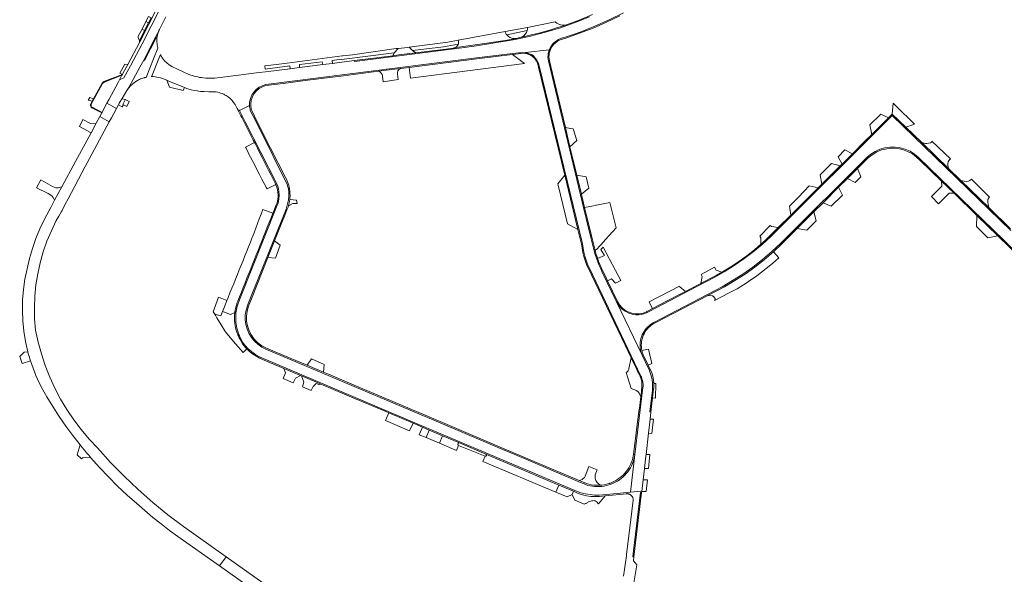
# Model space of a CAD drawing. Header units: metres. Extents: x 166325 to 190320, y 381923 to 404576.
# Tile 642 of 656: x 170644 to 171145, y 400275 to 400558. Entities that reach past the tile are written whole.
import ezdxf

# ---------------------------------------------------------------- set-up
doc = ezdxf.new("R2010")
doc.units = ezdxf.units.M
for name, color, linetype, lineweight in [('B-WE-VH-VERHARDING_ASFALT-GV', 8, 'Continuous', 18), ('B-WE-VH-VERHARDING_BETON-GV', 8, 'Continuous', 18), ('B-WE-VH-VERHARDING_BETONSTRAATSTEEN-GV', 8, 'Continuous', 18), ('B-WE-VH-VERHARDING_STRAATBAKSTEEN-GV', 8, 'Continuous', 18)]:
    doc.layers.add(name, color=color, linetype=linetype, lineweight=lineweight)

msp = doc.modelspace()

# ---------------------------------------------------------------- linework, layer by layer
at = {"layer": 'B-WE-VH-VERHARDING_ASFALT-GV', "flags": 128}
for points in [[(170718.986, 400573.688), (170705.03, 400546.23), (170699.016, 400535.019), (170696.57, 400530.46), (170696.274, 400529.911), (170696.056, 400529.505), (170694.812, 400527.197), (170697.081, 400528.238), (170700.338, 400534.31), (170706.367, 400545.55), (170720.339, 400573.039)], [(170720.339, 400573.039), (170706.367, 400545.55), (170700.338, 400534.31), (170697.081, 400528.238), (170694.812, 400527.197), (170694.06, 400525.801), (170689.562, 400517.424), (170688.417, 400515.291), (170688.387, 400515.235), (170693.27, 400512.619), (170694.251, 400514.45), (170694.443, 400514.809), (170694.69, 400515.27), (170696.19, 400517.773), (170698.588, 400521.773), (170699.507, 400523.377), (170705.131, 400533.615), (170707.196, 400537.287), (170713.136, 400548.875), (170714.101, 400550.805), (170714.761, 400552.03), (170714.83, 400552.203), (170714.901, 400552.375), (170714.975, 400552.547), (170715.051, 400552.717), (170715.13, 400552.886), (170715.625, 400553.833), (170717.421, 400557.267), (170718.438, 400559.24)], [(170837.848, 400532.978), (170830.61, 400532.059), (170826.635, 400531.554)], [(170828.769, 400529.118), (170829.143, 400526.253), (170836.716, 400527.29), (170836.342, 400530.144)]]:
    msp.add_lwpolyline(points, dxfattribs=at)
for points in [[(170894.988, 400540.093), (170889.238, 400539.408), (170876.75, 400537.92), (170842.314, 400533.546), (170842.978, 400528.092), (170901.104, 400535.53)], [(170913.232, 400536.838), (170913.081, 400537.802), (170913.023, 400538.777), (170913.06, 400539.752), (170913.191, 400540.719), (170913.415, 400541.669), (170913.46, 400541.822), (170913.508, 400541.975), (170913.558, 400542.126), (170913.611, 400542.277), (170913.666, 400542.427), (170901.635, 400541.173), (170902.007, 400541.028), (170905.007, 400539.861), (170905.647, 400539.39), (170906.059, 400538.927), (170906.656, 400538.061), (170907.267, 400537.19), (170907.668, 400536.447), (170908.172, 400535.513), (170908.273, 400535.276), (170908.366, 400535.035), (170908.449, 400534.791), (170908.524, 400534.544), (170908.59, 400534.294), (170930.546, 400443.565), (170930.863, 400441.464), (170931.285, 400439.382), (170931.81, 400437.323), (170932.437, 400435.293), (170933.165, 400433.297), (170935.686, 400427.995), (170960.302, 400376.224), (170960.567, 400375.666), (170960.901, 400374.81), (170961.16, 400373.928), (170961.341, 400373.028), (170961.445, 400372.115), (170961.469, 400371.196), (170961.216, 400369.058), (170959.181, 400351.869), (170957.327, 400336.219), (170955.057, 400317.051), (170960.238, 400317.54), (170960.754, 400317.448), (170961.459, 400323.352), (170962.145, 400329.088), (170962.9, 400335.41), (170962.994, 400336.226), (170964.234, 400347.06), (170965.049, 400354.168), (170965.473, 400357.874), (170964.896, 400357.968), (170966.192, 400369.099), (170966.264, 400369.864), (170966.311, 400370.63), (170966.334, 400371.398), (170966.331, 400372.166), (170966.304, 400372.933), (170966.138, 400374.062), (170965.916, 400375.181), (170965.64, 400376.288), (170965.31, 400377.379), (170964.926, 400378.454), (170964.49, 400379.508), (170963.879, 400380.78), (170960.993, 400386.795), (170947.99, 400413.975), (170947.97, 400414.014), (170947.951, 400414.054), (170940.481, 400429.559), (170939.87, 400430.827), (170939.076, 400432.62), (170938.348, 400434.44), (170937.688, 400436.287), (170937.097, 400438.156), (170936.576, 400440.046), (170934.825, 400446.89), (170932.495, 400456.514), (170931.312, 400461.289), (170930.415, 400464.939)], [(170693.27, 400512.619), (170688.387, 400515.235), (170687.052, 400512.75), (170685.916, 400510.636), (170685.775, 400510.372), (170684.733, 400508.432), (170689.585, 400505.741), (170690.709, 400507.838), (170691.85, 400509.968)], [(170779.629, 400461.276), (170779.873, 400461.939), (170780.09, 400462.611), (170780.279, 400463.291), (170780.442, 400463.978), (170780.576, 400464.671), (170780.689, 400465.302), (170780.794, 400465.935), (170780.89, 400466.57), (170780.977, 400467.205), (170781.055, 400467.842), (170781.104, 400468.518), (170781.113, 400469.196), (170781.083, 400469.873), (170781.012, 400470.547), (170780.901, 400471.216), (170780.793, 400471.693), (170780.679, 400472.169), (170780.558, 400472.643), (170780.431, 400473.115), (170780.297, 400473.586), (170765.531, 400503.477), (170762.764, 400508.959), (170761.608, 400511.195), (170761.429, 400511.752), (170761.281, 400512.318), (170761.165, 400512.892), (170761.082, 400513.471), (170761.032, 400514.054), (170755.842, 400511.631), (170758.837, 400505.801), (170774.739, 400474.492), (170775.536, 400472.548), (170776.024, 400470.504), (170776.192, 400468.41), (170776.036, 400466.314), (170775.559, 400464.268), (170774.813, 400462.399), (170755.919, 400415.074), (170755.032, 400412.749), (170754.758, 400411.908), (170754.531, 400411.052), (170754.351, 400410.185), (170754.22, 400409.31), (170754.138, 400408.429), (170754.069, 400407.472), (170754.03, 400406.513), (170754.021, 400405.554), (170754.042, 400404.594), (170754.092, 400403.636), (170754.214, 400402.605), (170754.382, 400401.581), (170754.595, 400400.566), (170754.854, 400399.56), (170755.158, 400398.568), (170755.482, 400397.624), (170755.848, 400396.696), (170756.256, 400395.785), (170756.703, 400394.893), (170757.19, 400394.022), (170758.669, 400391.998), (170760.359, 400390.147), (170762.241, 400388.49), (170764.291, 400387.047), (170766.485, 400385.835), (170768.549, 400384.958), (170846.457, 400351.869), (170927.609, 400317.505), (170929.839, 400316.762), (170932.118, 400316.186), (170934.434, 400315.78), (170936.773, 400315.546), (170939.123, 400315.486), (170944.557, 400316.017), (170948.294, 400316.382), (170953.164, 400316.872), (170955.057, 400317.051), (170957.327, 400336.219), (170957.114, 400335.041), (170956.828, 400333.878), (170956.47, 400332.736), (170956.041, 400331.618), (170955.544, 400330.529), (170954.979, 400329.473), (170954.35, 400328.454), (170953.658, 400327.477), (170952.907, 400326.545), (170952.099, 400325.661), (170951.237, 400324.83), (170950.326, 400324.054), (170949.367, 400323.336), (170948.366, 400322.68), (170947.325, 400322.087), (170946.25, 400321.561), (170945.144, 400321.102), (170944.011, 400320.714), (170942.857, 400320.397), (170941.685, 400320.153), (170940.5, 400319.982), (170939.306, 400319.886), (170938.109, 400319.864), (170936.913, 400319.917), (170935.722, 400320.044), (170934.542, 400320.246), (170933.377, 400320.521), (170932.231, 400320.868), (170929.549, 400322.006), (170903.014, 400333.267), (170896.076, 400336.205), (170889.122, 400339.154), (170859.262, 400351.869), (170769.388, 400389.918), (170767.234, 400391.016), (170765.254, 400392.403), (170763.486, 400394.051), (170761.963, 400395.929), (170760.716, 400398.001), (170759.769, 400400.225), (170759.14, 400402.559), (170758.842, 400404.958), (170758.879, 400407.376), (170759.252, 400409.764), (170759.953, 400412.078), (170760.167, 400412.612)], [(170727.421, 400299.607), (170719.5, 400305.551), (170711.813, 400311.795), (170704.371, 400318.328), (170697.185, 400325.141), (170690.265, 400332.225), (170683.621, 400339.569), (170679.339, 400344.137), (170675.309, 400348.929), (170671.542, 400353.93), (170668.048, 400359.126), (170664.839, 400364.502), (170661.923, 400370.043), (170659.309, 400375.732), (170657.005, 400381.554), (170655.016, 400387.491), (170653.349, 400393.526), (170652.008, 400399.642), (170651.557, 400405.386), (170651.447, 400411.147), (170651.678, 400416.904), (170652.249, 400422.637), (170653.158, 400428.326), (170654.402, 400433.952), (170655.977, 400439.494), (170657.877, 400444.934), (170660.096, 400450.251), (170662.625, 400455.428), (170663.896, 400457.767), (170665.23, 400460.07), (170665.535, 400460.645), (170667.186, 400463.753), (170668.63, 400466.473), (170677.38, 400482.95), (170678.4, 400484.86), (170689.585, 400505.741), (170684.733, 400508.432), (170682.921, 400505.058), (170680.311, 400500.199), (170673.46, 400487.44), (170672.33, 400485.61), (170665.386, 400472.679), (170661.749, 400465.907), (170659.93, 400462.52), (170656.543, 400456.214), (170654.281, 400451.333), (170652.268, 400446.343), (170650.509, 400441.259), (170649.009, 400436.092), (170647.771, 400430.856), (170646.676, 400425.637), (170645.904, 400420.361), (170645.458, 400415.047), (170645.339, 400409.716), (170645.548, 400404.388), (170646.084, 400399.083), (170646.945, 400393.82), (170648.128, 400388.621), (170648.373, 400387.7), (170648.628, 400386.781), (170648.893, 400385.865), (170649.168, 400384.953), (170649.453, 400384.043), (170650.77, 400380.23), (170652.263, 400376.482), (170653.929, 400372.808), (170655.764, 400369.215), (170657.763, 400365.711), (170660.894, 400360.634), (170664.159, 400355.642), (170667.556, 400350.739), (170671.082, 400345.928), (170674.736, 400341.213), (170675.825, 400339.856), (170676.925, 400338.508), (170678.035, 400337.168), (170679.156, 400335.836), (170680.287, 400334.514), (170684.672, 400329.578), (170689.201, 400324.773), (170693.87, 400320.104), (170698.674, 400315.574), (170703.61, 400311.189), (170707.649, 400307.646), (170711.768, 400304.195), (170715.963, 400300.838), (170720.233, 400297.577), (170724.576, 400294.413), (170745.763, 400279.419), (170749.156, 400284.144)], [(170749.156, 400284.144), (170745.763, 400279.419), (170764.369, 400266.252), (170767.753, 400270.914)]]:
    msp.add_lwpolyline(points, close=True, dxfattribs=at)
at = {"layer": 'B-WE-VH-VERHARDING_ASFALT-GV'}
for points in [[(170826.635, 400531.554, -0.3051843), (170828.769, 400529.118)], [(170836.342, 400530.144, -0.3323769), (170837.848, 400532.978)]]:
    msp.add_lwpolyline(points, format="xyb", dxfattribs=at)
at = {"layer": 'B-WE-VH-VERHARDING_BETON-GV', "flags": 128}
for points in [[(170697.624, 400517.015), (170696.508, 400514.595), (170696.768, 400514.464), (170698.589, 400513.548), (170699.728, 400516.136), (170697.674, 400517.124)], [(170776.668, 400442.913), (170773.752, 400445.099), (170770.398, 400436.679), (170774.207, 400436.232)], [(170799.089, 400382.117), (170792.657, 400384.933), (170790.322, 400381.707), (170795.491, 400379.519), (170798.652, 400378.181)]]:
    msp.add_lwpolyline(points, close=True, dxfattribs=at)
at = {"layer": 'B-WE-VH-VERHARDING_BETONSTRAATSTEEN-GV', "flags": 128}
for points in [[(170710.931, 400558.856), (170709.566, 400556.183), (170707.615, 400552.366), (170704.91, 400547.07), (170705.03, 400546.23), (170718.986, 400573.688)], [(170934.235, 400559.264), (170926.855, 400556.354), (170919.363, 400553.748), (170911.77, 400551.451), (170904.09, 400549.467), (170896.335, 400547.799), (170876.579, 400544.518), (170870.545, 400543.634), (170814.524, 400536.492), (170814.471, 400537.026), (170807.966, 400536.204), (170803.249, 400535.608), (170798.324, 400534.985), (170786.541, 400533.496), (170781.696, 400532.883), (170769.24, 400531.309), (170765.89, 400530.885), (170747.415, 400528.55), (170743.368, 400528.038), (170742.201, 400527.986), (170741.033, 400527.976), (170739.866, 400528.007), (170738.7, 400528.08), (170737.538, 400528.195), (170736.583, 400528.32), (170735.633, 400528.475), (170734.687, 400528.658), (170733.748, 400528.87), (170732.815, 400529.11), (170732.272, 400529.253), (170731.734, 400529.409), (170731.199, 400529.578), (170730.669, 400529.761), (170730.143, 400529.957), (170721.46, 400533.916), (170720.099, 400534.786), (170718.846, 400535.807), (170717.718, 400536.964), (170716.729, 400538.242), (170715.894, 400539.625), (170715.844, 400539.719), (170715.794, 400539.813), (170715.745, 400539.907), (170715.696, 400540.001), (170715.648, 400540.096), (170714.433, 400537.202), (170711.162, 400528.812), (170711.328, 400528.819), (170711.493, 400528.824), (170711.659, 400528.828), (170711.824, 400528.83), (170711.99, 400528.831), (170712.948, 400528.758), (170713.899, 400528.622), (170714.839, 400528.424), (170715.764, 400528.165), (170716.67, 400527.846), (170718.858, 400526.953), (170719.893, 400526.531), (170727.878, 400523.269), (170728.17, 400523.15), (170729.687, 400522.605), (170731.233, 400522.15), (170732.803, 400521.785), (170734.392, 400521.513), (170735.994, 400521.333), (170737.958, 400521.241), (170740.32, 400521.13), (170743.3, 400521.12), (170744.068, 400521.022), (170744.83, 400520.88), (170745.582, 400520.697), (170746.323, 400520.471), (170747.05, 400520.204), (170747.466, 400520.03), (170747.876, 400519.843), (170748.279, 400519.642), (170748.676, 400519.428), (170749.066, 400519.202), (170750.156, 400518.472), (170751.173, 400517.643), (170752.106, 400516.72), (170752.947, 400515.714), (170753.689, 400514.632), (170754.727, 400512.596), (170755.176, 400511.715), (170755.258, 400511.554), (170755.75, 400511.809), (170755.842, 400511.631), (170761.032, 400514.054), (170761.091, 400515.891), (170761.475, 400517.688), (170762.172, 400519.389), (170763.159, 400520.939), (170764.406, 400522.29), (170765.872, 400523.398), (170767.511, 400524.228), (170769.272, 400524.755), (170876.689, 400538.416), (170897.942, 400540.946), (170901.635, 400541.173), (170913.666, 400542.427), (170914.448, 400544.054), (170915.506, 400545.516), (170916.808, 400546.766), (170918.311, 400547.765), (170919.968, 400548.481), (170921.726, 400548.89), (170929.365, 400551.528), (170936.883, 400554.495), (170944.264, 400557.787), (170951.495, 400561.397)], [(170935.778, 400560.461), (170928.887, 400557.655), (170921.893, 400555.117), (170921.599, 400555.016), (170921.305, 400554.917), (170921.01, 400554.817), (170920.716, 400554.719), (170920.421, 400554.621), (170917.439, 400553.657), (170914.442, 400552.741), (170911.43, 400551.874), (170908.405, 400551.056), (170905.367, 400550.288), (170901.007, 400549.276), (170898.798, 400548.763), (170898.762, 400548.755), (170896.754, 400548.33), (170891.29, 400547.33), (170878.304, 400545.42), (170865.112, 400543.432), (170865.033, 400543.419), (170864.954, 400543.408), (170859.675, 400542.74), (170845.643, 400540.966), (170842.688, 400540.593), (170837.083, 400539.884), (170833.933, 400539.486), (170814.471, 400537.026), (170814.524, 400536.492), (170870.545, 400543.634), (170876.579, 400544.518), (170896.335, 400547.799), (170904.09, 400549.467), (170911.77, 400551.451), (170919.363, 400553.748), (170926.855, 400556.354), (170934.235, 400559.264)], [(170951.495, 400561.397), (170944.264, 400557.787), (170936.883, 400554.495), (170929.365, 400551.528), (170921.726, 400548.89), (170919.968, 400548.481), (170918.311, 400547.765), (170916.808, 400546.766), (170915.506, 400545.516), (170914.448, 400544.054), (170913.666, 400542.427), (170914.206, 400542.484), (170914.237, 400542.561), (170914.27, 400542.638), (170914.302, 400542.714), (170914.336, 400542.79), (170914.37, 400542.866), (170915.029, 400544.073), (170915.856, 400545.173), (170916.832, 400546.142), (170917.938, 400546.96), (170919.15, 400547.61), (170922.032, 400548.494), (170929.086, 400550.916), (170936.036, 400553.62), (170942.872, 400556.603), (170949.582, 400559.858)], [(171148.66, 400451.266), (171137.517, 400462.077), (171123.329, 400475.843), (171117.22, 400481.77), (171103.392, 400495.187), (171095.31, 400503.028), (171088.361, 400509.77), (171086.479, 400507.894), (171077.956, 400499.394), (171074.468, 400495.916), (171068.035, 400489.5), (171062.771, 400484.25), (171061.886, 400483.368), (171052.454, 400473.962), (171050.699, 400472.211), (171036.677, 400458.229), (171030.331, 400451.901), (171030.153, 400451.723), (171026.764, 400448.343), (171024.351, 400446.033), (171021.877, 400443.789), (171021.465, 400443.439), (171018.13, 400440.605), (171014.26, 400437.571), (171010.276, 400434.69), (171006.181, 400431.967), (171001.983, 400429.407), (171001.498, 400429.134), (170998.65, 400427.53), (170991.009, 400423.53), (170990.905, 400423.476), (170989.104, 400422.532), (170983.013, 400419.343), (170981.061, 400418.321), (170973.805, 400414.523), (170966.294, 400410.59), (170964.017, 400409.398), (170963.424, 400409.087), (170963.329, 400409.042), (170963.234, 400408.997), (170961.43, 400408.342), (170959.541, 400408.003), (170957.622, 400407.99), (170955.728, 400408.304), (170953.916, 400408.935), (170952.237, 400409.865), (170950.741, 400411.067), (170949.471, 400412.506), (170948.464, 400414.14), (170947.99, 400413.975), (170949.14, 400412.132), (170950.606, 400410.53), (170952.34, 400409.221), (170954.283, 400408.251), (170956.371, 400407.651), (170957.757, 400407.482), (170959.153, 400407.479), (170960.539, 400407.642), (170961.897, 400407.969), (170963.205, 400408.456), (170964.559, 400409.163), (170988.828, 400421.841), (170997.643, 400426.446), (171002.834, 400429.358), (171007.883, 400432.51), (171012.779, 400435.893), (171017.512, 400439.502), (171022.072, 400443.328), (171026.448, 400447.362), (171088.316, 400509.05), (171148.801, 400450.397)], [(171148.801, 400450.397), (171088.316, 400509.05), (171026.448, 400447.362), (171022.072, 400443.328), (171017.512, 400439.502), (171012.779, 400435.893), (171007.883, 400432.51), (171002.834, 400429.358), (170997.643, 400426.446), (170988.828, 400421.841), (170964.559, 400409.163), (170963.205, 400408.456), (170961.897, 400407.969), (170960.539, 400407.642), (170959.153, 400407.479), (170957.757, 400407.482), (170956.371, 400407.651), (170954.283, 400408.251), (170952.34, 400409.221), (170950.606, 400410.53), (170949.14, 400412.132), (170947.99, 400413.975), (170960.993, 400386.795), (170960.642, 400387.702), (170960.359, 400388.633), (170960.146, 400389.582), (170960.005, 400390.545), (170959.936, 400391.515), (170959.939, 400392.488), (170960.015, 400393.458), (170960.163, 400394.419), (170960.382, 400395.367), (170960.671, 400396.296), (170961.028, 400397.2), (170961.452, 400398.076), (170961.94, 400398.917), (170962.49, 400399.72), (170963.098, 400400.48), (170963.76, 400401.192), (170964.474, 400401.853), (170965.235, 400402.459), (170966.039, 400403.006), (170966.882, 400403.492), (171001.677, 400421.736), (171007.074, 400424.847), (171012.322, 400428.204), (171017.409, 400431.8), (171022.324, 400435.628), (171027.056, 400439.68), (171031.596, 400443.946), (171032.84, 400445.188), (171074.999, 400487.234), (171075.377, 400487.611), (171077.395, 400489.312), (171079.63, 400490.715), (171082.039, 400491.794), (171084.574, 400492.528), (171087.187, 400492.902), (171089.826, 400492.909), (171092.441, 400492.548), (171094.98, 400491.828), (171097.394, 400490.762), (171099.637, 400489.37), (171101.664, 400487.68), (171145.336, 400445.293), (171192.103, 400399.559)], [(171192.103, 400399.559), (171145.336, 400445.293), (171101.664, 400487.68), (171099.637, 400489.37), (171097.394, 400490.762), (171094.98, 400491.828), (171092.441, 400492.548), (171089.826, 400492.909), (171087.187, 400492.902), (171084.574, 400492.528), (171082.039, 400491.794), (171079.63, 400490.715), (171077.395, 400489.312), (171075.377, 400487.611), (171074.999, 400487.234), (171032.84, 400445.188), (171031.596, 400443.946), (171027.056, 400439.68), (171022.324, 400435.628), (171017.409, 400431.8), (171012.322, 400428.204), (171007.074, 400424.847), (171001.677, 400421.736), (170966.882, 400403.492), (170966.039, 400403.006), (170965.235, 400402.459), (170964.474, 400401.853), (170963.76, 400401.192), (170963.098, 400400.48), (170962.49, 400399.72), (170961.94, 400398.917), (170961.452, 400398.076), (170961.028, 400397.2), (170960.671, 400396.296), (170960.382, 400395.367), (170960.163, 400394.419), (170960.015, 400393.458), (170959.939, 400392.488), (170959.936, 400391.515), (170960.005, 400390.545), (170960.146, 400389.582), (170960.359, 400388.633), (170960.642, 400387.702), (170960.993, 400386.795), (170961.528, 400387.099), (170961.359, 400387.527), (170961.205, 400387.961), (170961.067, 400388.4), (170960.945, 400388.844), (170960.839, 400389.292), (170960.679, 400390.187), (170960.583, 400391.091), (170960.553, 400391.999), (170960.589, 400392.907), (170960.689, 400393.81), (170960.854, 400394.704), (170961.083, 400395.584), (170961.375, 400396.444), (170961.728, 400397.282), (170962.133, 400398.08), (170962.593, 400398.848), (170963.106, 400399.581), (170963.67, 400400.276), (170964.282, 400400.93), (170964.938, 400401.538), (170965.636, 400402.099), (170966.372, 400402.609), (170968.34, 400403.64), (170994.509, 400417.352), (171002.951, 400421.775), (171008.24, 400424.86), (171013.381, 400428.187), (171018.361, 400431.749), (171023.171, 400435.539), (171027.8, 400439.547), (171028.672, 400440.345), (171029.536, 400441.152), (171030.393, 400441.966), (171031.243, 400442.787), (171032.086, 400443.616), (171032.461, 400443.99), (171039.902, 400451.407), (171048.459, 400459.936), (171053.114, 400464.576), (171060.982, 400472.418), (171065.491, 400476.912), (171070.667, 400482.072), (171075.054, 400486.444), (171075.975, 400487.362), (171078.09, 400489.058), (171080.429, 400490.429), (171082.943, 400491.445), (171085.577, 400492.085), (171088.277, 400492.336), (171090.984, 400492.191), (171093.642, 400491.655), (171096.194, 400490.738), (171098.585, 400489.461), (171100.765, 400487.849), (171102.391, 400486.27), (171113.491, 400475.496), (171119.803, 400469.37), (171131.389, 400458.124), (171142.184, 400447.647), (171165.743, 400424.779)], [(170956.532, 400269.818), (170958.3, 400279.965), (170956.52, 400282.122), (170956.75, 400284.041), (170956.205, 400284.094), (170956.756, 400288.658), (170957.085, 400291.439), (170959.479, 400311.342), (170960.153, 400316.838), (170960.687, 400316.888), (170960.753, 400317.443), (170960.754, 400317.448), (170960.238, 400317.54), (170955.057, 400317.051), (170953.164, 400316.872), (170953.243, 400316.185), (170953.47, 400316.194), (170953.838, 400316.162), (170954.061, 400316.12), (170954.28, 400316.061), (170954.493, 400315.985), (170954.7, 400315.893), (170954.9, 400315.786), (170955.434, 400315.384), (170955.864, 400314.874), (170956.17, 400314.28), (170956.335, 400313.633), (170956.351, 400312.965), (170954.511, 400297.479), (170953.08, 400285.43), (170952.982, 400284.606), (170952.545, 400281.154), (170952.065, 400277.709), (170951.542, 400274.269)]]:
    msp.add_lwpolyline(points, dxfattribs=at)
for points in [[(170710.931, 400558.856), (170709.546, 400559.563), (170708.215, 400556.874), (170709.566, 400556.183)], [(170709.566, 400556.183), (170708.215, 400556.874), (170706.313, 400553.031), (170707.615, 400552.366)], [(170902.485, 400552.297), (170902.625, 400552.962), (170902.673, 400553.553), (170902.668, 400553.914), (170891.177, 400551.791), (170891.293, 400551.456), (170891.433, 400551.13), (170891.595, 400550.815), (170891.779, 400550.511), (170891.984, 400550.222)], [(170920.421, 400554.621), (170920.716, 400554.719), (170921.01, 400554.817), (170921.305, 400554.917), (170921.599, 400555.016), (170921.893, 400555.117), (170921.144, 400555.051), (170920.393, 400555.076), (170919.65, 400555.193), (170918.927, 400555.399), (170918.234, 400555.691), (170917.915, 400555.861), (170917.607, 400556.049), (170917.31, 400556.254), (170917.025, 400556.477), (170916.754, 400556.716), (170902.668, 400553.914), (170902.673, 400553.553), (170902.625, 400552.962), (170902.485, 400552.297), (170902.088, 400551.304), (170901.489, 400550.418), (170900.718, 400549.678), (170899.807, 400549.118), (170898.798, 400548.763), (170901.007, 400549.276), (170905.367, 400550.288), (170908.405, 400551.056), (170911.43, 400551.874), (170914.442, 400552.741), (170917.439, 400553.657)], [(170712.166, 400537.98), (170714.393, 400543.398), (170714.297, 400543.776), (170714.209, 400544.156), (170714.131, 400544.538), (170714.061, 400544.922), (170714, 400545.307), (170713.872, 400546.669), (170713.885, 400548.036), (170714.039, 400549.395), (170714.332, 400550.731), (170714.761, 400552.03), (170714.101, 400550.805), (170713.136, 400548.875), (170713.539, 400548.658), (170707.584, 400537.095), (170707.196, 400537.287), (170705.131, 400533.615), (170699.507, 400523.377), (170698.588, 400521.773), (170699.457, 400522.991), (170700.438, 400524.121), (170701.522, 400525.152), (170702.7, 400526.075), (170703.96, 400526.881), (170704.471, 400527.158), (170704.994, 400527.411), (170705.528, 400527.641), (170706.071, 400527.845), (170706.624, 400528.025), (170707.212, 400528.186), (170707.26, 400528.199), (170707.482, 400528.258), (170707.704, 400528.314), (170707.928, 400528.367), (170708.152, 400528.417), (170708.376, 400528.465)], [(170707.615, 400552.366), (170706.313, 400553.031), (170705.726, 400551.846), (170704.285, 400549.535), (170704.256, 400549.385), (170704.245, 400549.233), (170704.251, 400549.08), (170704.275, 400548.929), (170704.316, 400548.782), (170704.91, 400547.07)], [(170896.754, 400548.33), (170895.68, 400548.271), (170894.618, 400548.445), (170893.618, 400548.841), (170892.726, 400549.443), (170891.984, 400550.222), (170891.779, 400550.511), (170891.595, 400550.815), (170891.433, 400551.13), (170891.293, 400551.456), (170891.177, 400551.791), (170867.32, 400547.424), (170867.458, 400546.984), (170867.526, 400546.529), (170867.522, 400546.068), (170867.446, 400545.613), (170867.341, 400545.299), (170867.3, 400545.176), (170867.02, 400544.665), (170866.646, 400544.22), (170866.19, 400543.857), (170865.672, 400543.591), (170865.112, 400543.432), (170878.304, 400545.42), (170891.29, 400547.33)], [(170844.047, 400542.166), (170842.285, 400543.778), (170841.707, 400543.701), (170836.661, 400543.224), (170834.649, 400540.956), (170833.933, 400539.486), (170837.083, 400539.884), (170842.688, 400540.593), (170845.643, 400540.966)], [(170867.341, 400545.299), (170867.446, 400545.613), (170867.522, 400546.068), (170867.526, 400546.529), (170867.458, 400546.984), (170867.32, 400547.424), (170861.997, 400546.411), (170842.285, 400543.778), (170844.047, 400542.166), (170859.772, 400544.093)], [(170764.987, 400505.842), (170762.129, 400511.493), (170761.929, 400512.177), (170761.779, 400512.873), (170761.679, 400513.579), (170761.631, 400514.29), (170761.633, 400515.002), (170761.879, 400516.839), (170762.463, 400518.598), (170763.364, 400520.217), (170764.551, 400521.64), (170765.982, 400522.817), (170767.607, 400523.708), (170769.37, 400524.28), (170778.138, 400525.394), (170789.386, 400526.823), (170803.22, 400528.58), (170808.928, 400529.305), (170826.635, 400531.554), (170830.61, 400532.059), (170837.848, 400532.978), (170842.314, 400533.546), (170876.75, 400537.92), (170889.238, 400539.408), (170894.988, 400540.093), (170898.083, 400540.462), (170898.541, 400540.582), (170899.005, 400540.674), (170899.474, 400540.737), (170899.946, 400540.773), (170900.419, 400540.78), (170900.691, 400540.772), (170900.962, 400540.754), (170901.233, 400540.727), (170901.503, 400540.69), (170901.771, 400540.644), (170902.007, 400541.028), (170901.635, 400541.173), (170897.942, 400540.946), (170876.689, 400538.416), (170769.272, 400524.755), (170767.511, 400524.228), (170765.872, 400523.398), (170764.406, 400522.29), (170763.159, 400520.939), (170762.172, 400519.389), (170761.475, 400517.688), (170761.091, 400515.891), (170761.032, 400514.054), (170761.082, 400513.471), (170761.165, 400512.892), (170761.281, 400512.318), (170761.429, 400511.752), (170761.608, 400511.195), (170762.764, 400508.959), (170765.531, 400503.477), (170780.297, 400473.586), (170780.431, 400473.115), (170780.558, 400472.643), (170780.679, 400472.169), (170780.793, 400471.693), (170780.901, 400471.216), (170781.012, 400470.547), (170781.083, 400469.873), (170781.113, 400469.196), (170781.104, 400468.518), (170781.055, 400467.842), (170780.977, 400467.205), (170780.89, 400466.57), (170780.794, 400465.935), (170780.689, 400465.302), (170780.576, 400464.671), (170780.442, 400463.978), (170780.279, 400463.291), (170780.09, 400462.611), (170779.873, 400461.939), (170779.629, 400461.276), (170760.167, 400412.612), (170759.953, 400412.078), (170759.252, 400409.764), (170758.879, 400407.376), (170758.842, 400404.958), (170759.14, 400402.559), (170759.769, 400400.225), (170760.716, 400398.001), (170761.963, 400395.929), (170763.486, 400394.051), (170765.254, 400392.403), (170767.234, 400391.016), (170769.388, 400389.918), (170859.262, 400351.869), (170889.122, 400339.154), (170896.076, 400336.205), (170903.014, 400333.267), (170929.549, 400322.006), (170932.231, 400320.868), (170933.377, 400320.521), (170934.542, 400320.246), (170935.722, 400320.044), (170936.913, 400319.917), (170938.109, 400319.864), (170939.306, 400319.886), (170940.5, 400319.982), (170941.685, 400320.153), (170942.857, 400320.397), (170944.011, 400320.714), (170945.144, 400321.102), (170946.25, 400321.561), (170947.325, 400322.087), (170948.366, 400322.68), (170949.367, 400323.336), (170950.326, 400324.054), (170951.237, 400324.83), (170952.099, 400325.661), (170952.907, 400326.545), (170953.658, 400327.477), (170954.35, 400328.454), (170954.979, 400329.473), (170955.544, 400330.529), (170956.041, 400331.618), (170956.47, 400332.736), (170956.828, 400333.878), (170957.114, 400335.041), (170957.327, 400336.219), (170956.627, 400336.219), (170956.299, 400334.565), (170955.999, 400333.488), (170955.634, 400332.432), (170955.206, 400331.399), (170954.716, 400330.394), (170954.166, 400329.421), (170953.558, 400328.483), (170952.895, 400327.584), (170952.178, 400326.726), (170951.41, 400325.914), (170950.595, 400325.149), (170949.732, 400324.433), (170948.827, 400323.77), (170947.884, 400323.164), (170946.905, 400322.616), (170945.895, 400322.129), (170944.857, 400321.704), (170944.734, 400321.658), (170944.61, 400321.613), (170944.486, 400321.569), (170944.362, 400321.526), (170944.237, 400321.484), (170943.363, 400321.216), (170942.476, 400320.991), (170941.58, 400320.81), (170940.675, 400320.675), (170939.765, 400320.584), (170938.569, 400320.533), (170937.373, 400320.56), (170936.18, 400320.665), (170934.997, 400320.847), (170933.829, 400321.105), (170932.679, 400321.438), (170929.77, 400322.67), (170928.865, 400323.053), (170888.714, 400340.052), (170860.56, 400351.971), (170859.306, 400352.502), (170813.102, 400372.063), (170801.165, 400377.117), (170798.652, 400378.181), (170795.491, 400379.519), (170790.322, 400381.707), (170781.678, 400385.367), (170769.623, 400390.47), (170767.348, 400391.649), (170765.28, 400393.162), (170763.466, 400394.972), (170761.95, 400397.037), (170760.765, 400399.309), (170759.941, 400401.735), (170759.496, 400404.258), (170759.441, 400406.82), (170759.777, 400409.36), (170760.496, 400411.819), (170760.72, 400412.38), (170761.996, 400415.584), (170767.809, 400430.178), (170770.398, 400436.679), (170773.752, 400445.099), (170777.801, 400455.263), (170778.434, 400456.852), (170779.486, 400459.492), (170779.506, 400459.544), (170780.052, 400460.914), (170780.622, 400462.346), (170780.821, 400462.996), (170781.056, 400463.763), (170781.376, 400465.21), (170781.518, 400466.237), (170781.579, 400466.678), (170781.664, 400468.157), (170781.63, 400469.639), (170781.601, 400470.033), (170781.564, 400470.426), (170781.518, 400470.818), (170781.464, 400471.209), (170781.402, 400471.599), (170781.219, 400472.527), (170780.989, 400473.444), (170780.712, 400474.348), (170780.389, 400475.237), (170780.022, 400476.108), (170779.992, 400476.174), (170779.962, 400476.239), (170779.36, 400477.43), (170771.767, 400492.44)], [(170807.865, 400537.57), (170834.649, 400540.956), (170836.661, 400543.224), (170835.77, 400543.14), (170813.43, 400539.98), (170808.479, 400539.378), (170808.29, 400539.36), (170780.228, 400535.779), (170770.515, 400534.539), (170768.836, 400534.325), (170769.04, 400532.724), (170781.495, 400534.35), (170781.696, 400532.883), (170786.541, 400533.496), (170786.396, 400534.997), (170798.095, 400536.435), (170798.324, 400534.985), (170803.249, 400535.608), (170803.059, 400537.065), (170807.858, 400537.672)], [(170908.59, 400534.294), (170908.524, 400534.544), (170908.449, 400534.791), (170908.366, 400535.035), (170908.273, 400535.276), (170908.172, 400535.513), (170907.668, 400536.447), (170907.267, 400537.19), (170906.656, 400538.061), (170906.059, 400538.927), (170905.647, 400539.39), (170905.007, 400539.861), (170902.007, 400541.028), (170901.771, 400540.644), (170902.087, 400540.578), (170902.4, 400540.498), (170902.71, 400540.406), (170903.015, 400540.302), (170903.316, 400540.185), (170903.515, 400540.1), (170903.712, 400540.009), (170903.906, 400539.913), (170904.097, 400539.812), (170904.286, 400539.706), (170905.168, 400539.109), (170905.962, 400538.399), (170906.654, 400537.589), (170907.23, 400536.693), (170907.681, 400535.728), (170908.17, 400533.71), (170921.525, 400478.643), (170928.227, 400451.004), (170930.06, 400443.447), (170930.38, 400441.334), (170930.805, 400439.24), (170931.334, 400437.169), (170931.965, 400435.127), (170932.697, 400433.119), (170935.25, 400427.75), (170952.254, 400391.988), (170955.313, 400385.555), (170958.031, 400379.838), (170958.59, 400378.636), (170959.12, 400377.815), (170959.585, 400376.956), (170959.984, 400376.064), (170960.313, 400375.144), (170960.571, 400374.201), (170960.757, 400373.242), (170960.869, 400372.271), (170960.906, 400371.294), (170960.869, 400370.318), (170960.72, 400369.12), (170960.594, 400368.105), (170960.283, 400365.606), (170959.558, 400359.776), (170959.367, 400358.244), (170956.627, 400336.219), (170957.327, 400336.219), (170959.181, 400351.869), (170961.216, 400369.058), (170961.469, 400371.196), (170961.445, 400372.115), (170961.341, 400373.028), (170961.16, 400373.928), (170960.901, 400374.81), (170960.567, 400375.666), (170960.302, 400376.224), (170935.686, 400427.995), (170933.165, 400433.297), (170932.437, 400435.293), (170931.81, 400437.323), (170931.285, 400439.382), (170930.863, 400441.464), (170930.546, 400443.565)], [(170940.929, 400429.782), (170940.339, 400431.007), (170939.858, 400432.07), (170939.4, 400433.144), (170938.966, 400434.227), (170938.556, 400435.32), (170938.28, 400436.109), (170938.171, 400436.421), (170937.59, 400438.254), (170937.079, 400440.137), (170935.31, 400447.01), (170931.697, 400462.059), (170930.25, 400468.087), (170930.066, 400468.855), (170927.703, 400478.697), (170924.237, 400493.135), (170921.875, 400502.976), (170915.301, 400530.359), (170913.718, 400536.955), (170913.565, 400537.92), (170913.513, 400538.896), (170913.56, 400539.873), (170913.708, 400540.839), (170913.954, 400541.785), (170914, 400541.926), (170914.048, 400542.067), (170914.099, 400542.207), (170914.151, 400542.346), (170914.206, 400542.484), (170913.666, 400542.427), (170913.611, 400542.277), (170913.558, 400542.126), (170913.508, 400541.975), (170913.46, 400541.822), (170913.415, 400541.669), (170913.191, 400540.719), (170913.06, 400539.752), (170913.023, 400538.777), (170913.081, 400537.802), (170913.232, 400536.838), (170930.415, 400464.939), (170931.312, 400461.289), (170932.495, 400456.514), (170934.825, 400446.89), (170936.576, 400440.046), (170937.097, 400438.156), (170937.688, 400436.287), (170938.348, 400434.44), (170939.076, 400432.62), (170939.87, 400430.827), (170940.481, 400429.559), (170947.951, 400414.054), (170947.97, 400414.014), (170947.99, 400413.975), (170948.464, 400414.14), (170943.366, 400424.724), (170942.574, 400426.368)], [(170696.056, 400529.505), (170696.274, 400529.911), (170686.895, 400526.299), (170686.776, 400526.241), (170686.661, 400526.176), (170686.55, 400526.103), (170686.443, 400526.024), (170686.342, 400525.939), (170686.254, 400525.855), (170686.171, 400525.766), (170686.093, 400525.673), (170686.021, 400525.575), (170685.954, 400525.474), (170681.62, 400517.587), (170680.903, 400516.284), (170680.191, 400514.988), (170680.058, 400514.553), (170680.053, 400514.097), (170680.178, 400513.659), (170680.421, 400513.274), (170680.763, 400512.974), (170685.775, 400510.372), (170685.916, 400510.636), (170680.901, 400513.24), (170680.633, 400513.486), (170680.445, 400513.797), (170680.35, 400514.149), (170680.356, 400514.512), (170680.463, 400514.86), (170686.209, 400525.316), (170686.335, 400525.494), (170686.481, 400525.657), (170686.646, 400525.801), (170686.826, 400525.924), (170687.019, 400526.026)], [(170719.893, 400526.531), (170718.858, 400526.953), (170720.289, 400523.388), (170727.287, 400521.822), (170727.878, 400523.269)], [(170697.624, 400517.015), (170696.19, 400517.773), (170694.69, 400515.27), (170694.443, 400514.809), (170694.251, 400514.45), (170696.18, 400513.36), (170696.768, 400514.464), (170696.508, 400514.595)], [(171088.885, 400515.273), (171088.361, 400509.77), (171095.31, 400503.028), (171099.233, 400504.511), (171099.684, 400504.682), (171090.392, 400513.753)], [(170846.457, 400351.869), (170768.549, 400384.958), (170766.485, 400385.835), (170764.291, 400387.047), (170762.241, 400388.49), (170760.359, 400390.147), (170758.669, 400391.998), (170757.19, 400394.022), (170756.703, 400394.893), (170756.256, 400395.785), (170755.848, 400396.696), (170755.482, 400397.624), (170755.158, 400398.568), (170754.854, 400399.56), (170754.595, 400400.566), (170754.382, 400401.581), (170754.214, 400402.605), (170754.092, 400403.636), (170754.042, 400404.594), (170754.021, 400405.554), (170754.03, 400406.513), (170754.069, 400407.472), (170754.138, 400408.429), (170754.22, 400409.31), (170754.351, 400410.185), (170754.531, 400411.052), (170754.758, 400411.908), (170755.032, 400412.749), (170755.919, 400415.074), (170774.813, 400462.399), (170775.559, 400464.268), (170776.036, 400466.314), (170776.192, 400468.41), (170776.024, 400470.504), (170775.536, 400472.548), (170774.739, 400474.492), (170758.837, 400505.801), (170755.842, 400511.631), (170755.75, 400511.809), (170755.258, 400511.554), (170756.593, 400508.931), (170757.071, 400507.991), (170758.432, 400505.317), (170762.928, 400496.485), (170763.388, 400495.581), (170763.569, 400495.226), (170763.816, 400494.74), (170765.01, 400492.394), (170766.153, 400490.149), (170767.296, 400487.903), (170768.439, 400485.657), (170769.551, 400483.474), (170770.708, 400481.201), (170771.864, 400478.929), (170773.021, 400476.656), (170774.102, 400474.532), (170774.236, 400474.27), (170774.277, 400474.188), (170774.317, 400474.105), (170774.357, 400474.022), (170774.397, 400473.939), (170774.436, 400473.856), (170775.112, 400472.056), (170775.516, 400470.177), (170775.641, 400468.258), (170775.588, 400467.608), (170775.484, 400466.342), (170775.047, 400464.47), (170774.302, 400462.603), (170773.053, 400459.472), (170772.935, 400459.175), (170771.983, 400456.79), (170771.039, 400454.421), (170770.094, 400452.053), (170769.149, 400449.684), (170768.205, 400447.315), (170767.26, 400444.947), (170766.315, 400442.578), (170765.371, 400440.21), (170764.463, 400437.934), (170763.519, 400435.565), (170762.574, 400433.197), (170761.629, 400430.828), (170760.685, 400428.46), (170759.74, 400426.091), (170758.796, 400423.723), (170757.851, 400421.354), (170756.906, 400418.985), (170755.962, 400416.617), (170755.054, 400414.341), (170754.95, 400414.08), (170754.789, 400413.655), (170754.636, 400413.227), (170754.492, 400412.795), (170754.356, 400412.361), (170754.229, 400411.925), (170754.096, 400411.425), (170753.974, 400410.923), (170753.863, 400410.417), (170753.764, 400409.91), (170753.676, 400409.4), (170753.651, 400409.242), (170753.627, 400409.084), (170753.605, 400408.925), (170753.583, 400408.767), (170753.563, 400408.608), (170753.434, 400407.235), (170753.389, 400405.856), (170753.428, 400404.477), (170753.55, 400403.103), (170753.756, 400401.739), (170754.096, 400400.179), (170754.545, 400398.647), (170755.101, 400397.15), (170755.761, 400395.696), (170756.521, 400394.292), (170757.081, 400393.389), (170757.682, 400392.512), (170758.324, 400391.665), (170759.004, 400390.849), (170759.722, 400390.065), (170760.869, 400388.951), (170762.092, 400387.92), (170763.385, 400386.978), (170764.74, 400386.13), (170766.152, 400385.379), (170778.562, 400380.108), (170787.026, 400376.513), (170787.425, 400376.343), (170795.106, 400373.081), (170797.015, 400372.27), (170805.049, 400368.858), (170814.915, 400364.668), (170830.371, 400358.103), (170832.01, 400357.407), (170844.302, 400352.187), (170849.133, 400350.135), (170852.548, 400348.684), (170859.358, 400345.791), (170868.006, 400342.119), (170881.402, 400336.429), (170881.419, 400336.422), (170881.436, 400336.415), (170918.546, 400320.653), (170926.001, 400317.487), (170927.43, 400316.88), (170928.455, 400316.445), (170930.534, 400315.729), (170932.67, 400315.209), (170934.845, 400314.889), (170937.04, 400314.772), (170939.237, 400314.86), (170942.123, 400315.134), (170953.1, 400316.18), (170953.243, 400316.185), (170953.164, 400316.872), (170948.294, 400316.382), (170944.557, 400316.017), (170939.123, 400315.486), (170936.773, 400315.546), (170934.434, 400315.78), (170932.118, 400316.186), (170929.839, 400316.762), (170927.609, 400317.505)], [(171086.479, 400507.894), (171082.55, 400509.686), (171076.95, 400504.19), (171077.956, 400499.394)], [(170682.921, 400505.058), (170680.059, 400504.869), (170676.198, 400506.963), (170674.378, 400503.386), (170680.311, 400500.199)], [(170925.925, 400502.211), (170924.572, 400502.467), (170921.875, 400502.976), (170924.237, 400493.135), (170927.67, 400496.367)], [(170769.551, 400483.474), (170768.439, 400485.657), (170767.296, 400487.903), (170766.153, 400490.149), (170765.01, 400492.394), (170763.816, 400494.74), (170763.569, 400495.226), (170759.014, 400492.864), (170759.258, 400492.377), (170760.404, 400490.09), (170760.42, 400490.058), (170761.552, 400487.806), (170762.636, 400485.648), (170762.684, 400485.555), (170763.844, 400483.318), (170764.972, 400481.143), (170766.145, 400478.879), (170767.319, 400476.615), (170768.492, 400474.351), (170769.589, 400472.235), (170769.934, 400471.57), (170772.674, 400472.961), (170774.436, 400473.856), (170774.397, 400473.939), (170774.357, 400474.022), (170774.317, 400474.105), (170774.277, 400474.188), (170774.236, 400474.27), (170774.102, 400474.532), (170773.021, 400476.656), (170771.864, 400478.929), (170770.708, 400481.201)], [(171108.552, 400496.025), (171108.321, 400495.465), (171107.814, 400495.143), (171106.874, 400494.841), (171105.896, 400494.752), (171105.272, 400494.759), (171103.392, 400495.187), (171117.22, 400481.77), (171116.885, 400482.775), (171116.729, 400483.677), (171116.704, 400484.78), (171116.877, 400485.44), (171117.397, 400486.291), (171118.039, 400487.008)], [(171068.035, 400489.5), (171064.206, 400491.573), (171060.809, 400487.882), (171062.771, 400484.25)], [(171061.886, 400483.368), (171057.342, 400484.505), (171051.579, 400478.737), (171052.454, 400473.962)], [(170921.525, 400478.643), (170918.018, 400474.188), (170918.178, 400473.529), (170922.902, 400453.741), (170928.227, 400451.004)], [(170932.401, 400477.831), (170927.703, 400478.697), (170930.066, 400468.855), (170933.826, 400472.037)], [(170665.386, 400472.679), (170663.527, 400472.148), (170662.807, 400472.13), (170662.435, 400472.238), (170661.611, 400472.477), (170660.669, 400472.91), (170654.823, 400476.211), (170652.554, 400472.232), (170658.442, 400469.241), (170659.339, 400468.747), (170660.448, 400467.855), (170661.05, 400467.161), (170661.749, 400465.907)], [(171117.416, 400469.471), (171119.803, 400469.37), (171113.491, 400475.496), (171113.65, 400473.073), (171108.28, 400467.672), (171111.919, 400463.99), (171115.678, 400467.738)], [(171128.684, 400476.524), (171127.85, 400475.864), (171127.178, 400475.508), (171126.276, 400475.352), (171125.044, 400475.486), (171123.329, 400475.843), (171137.517, 400462.077), (171137.167, 400463.731), (171136.984, 400465.063), (171137.071, 400466.294), (171137.527, 400467.02), (171137.931, 400467.466)], [(171050.699, 400472.211), (171046.089, 400473.136), (171040.536, 400467.471), (171035.995, 400462.828), (171036.677, 400458.229)], [(171062.937, 400468.46), (171060.982, 400472.418), (171053.114, 400464.576), (171057.279, 400462.839)], [(170784.955, 400465.864), (170781.518, 400466.237), (170781.376, 400465.21), (170781.056, 400463.763), (170780.821, 400462.996), (170783.131, 400464.14), (170785.316, 400464.115)], [(170944.453, 400464.728), (170937.816, 400463.342), (170937.341, 400463.243), (170936.183, 400463), (170931.697, 400462.059), (170935.31, 400447.01), (170937.079, 400440.137), (170937.994, 400441.125), (170939.226, 400442.455), (170940.034, 400443.328), (170942.353, 400445.831), (170947.808, 400451.722)], [(170763.519, 400435.565), (170764.463, 400437.934), (170765.371, 400440.21), (170766.315, 400442.578), (170767.26, 400444.947), (170768.205, 400447.315), (170769.149, 400449.684), (170770.094, 400452.053), (170771.039, 400454.421), (170771.983, 400456.79), (170772.935, 400459.175), (170767.795, 400461.15), (170766.917, 400458.811), (170766.02, 400456.423), (170765.124, 400454.035), (170764.227, 400451.647), (170763.33, 400449.26), (170762.434, 400446.872), (170762.279, 400446.46), (170761.492, 400444.502), (170760.541, 400442.136), (170759.627, 400439.863), (170758.676, 400437.497), (170757.724, 400435.131), (170756.773, 400432.765), (170755.822, 400430.399), (170754.87, 400428.033), (170753.919, 400425.667), (170752.968, 400423.301), (170752.017, 400420.935), (170751.065, 400418.569), (170750.152, 400416.296), (170749.525, 400414.738), (170748.249, 400411.564), (170747.298, 400409.198), (170748.305, 400408.797), (170751.357, 400407.58), (170753.563, 400408.608), (170753.583, 400408.767), (170753.605, 400408.925), (170753.627, 400409.084), (170753.651, 400409.242), (170753.676, 400409.4), (170753.764, 400409.91), (170753.863, 400410.417), (170753.974, 400410.923), (170754.096, 400411.425), (170754.229, 400411.925), (170754.356, 400412.361), (170754.492, 400412.795), (170754.636, 400413.227), (170754.789, 400413.655), (170754.95, 400414.08), (170755.054, 400414.341), (170755.962, 400416.617), (170756.906, 400418.985), (170757.851, 400421.354), (170758.796, 400423.723), (170759.74, 400426.091), (170760.685, 400428.46), (170761.629, 400430.828), (170762.574, 400433.197)], [(171049.675, 400455.3), (171048.459, 400459.936), (171039.902, 400451.407), (171044.899, 400450.513)], [(171131.389, 400458.124), (171131.31, 400452.442), (171137.032, 400446.752), (171142.184, 400447.647)], [(171030.153, 400451.723), (171030.331, 400451.901), (171026.917, 400452.387), (171026.133, 400452.972), (171020.913, 400447.514), (171021.462, 400446.739), (171021.465, 400443.439), (171021.877, 400443.789), (171024.351, 400446.033), (171026.764, 400448.343)], [(170939.981, 400440.734), (170941.868, 400437.605), (170939.399, 400436.575), (170938.28, 400436.109), (170938.556, 400435.32), (170938.966, 400434.227), (170939.4, 400433.144), (170939.858, 400432.07), (170940.339, 400431.007), (170940.929, 400429.782), (170942.574, 400426.368), (170943.366, 400424.724), (170945.431, 400425.79), (170947.43, 400423.617), (170950.1, 400425.001), (170947.438, 400429.973), (170941.119, 400441.92)], [(171001.498, 400429.134), (170998.697, 400430.184), (170997.82, 400431.643), (170991.073, 400427.943), (170991.567, 400426.946), (170990.905, 400423.476), (170991.009, 400423.53), (170998.65, 400427.53)], [(170981.061, 400418.321), (170983.013, 400419.343), (170980.18, 400421.683), (170979.941, 400422.119), (170964.53, 400414.006), (170964.918, 400413.252), (170964.931, 400413.227), (170966.294, 400410.59), (170973.805, 400414.523)], [(170749.525, 400414.738), (170745.156, 400416.385), (170742.594, 400408.994), (170743.321, 400407.79), (170746.353, 400406.848), (170747.298, 400409.198), (170748.249, 400411.564)], [(170753.756, 400401.739), (170753.55, 400403.103), (170753.428, 400404.477), (170753.389, 400405.856), (170753.434, 400407.235), (170753.563, 400408.608), (170751.357, 400407.58), (170748.305, 400408.797), (170747.298, 400409.198), (170746.353, 400406.848), (170743.321, 400407.79), (170743.844, 400406.923), (170744.453, 400405.915), (170746.606, 400402.349), (170748.455, 400399.268), (170748.676, 400398.9), (170753.851, 400392.723), (170757.845, 400388.263), (170759.722, 400390.065), (170759.004, 400390.849), (170758.324, 400391.665), (170757.682, 400392.512), (170757.081, 400393.389), (170756.521, 400394.292), (170755.761, 400395.696), (170755.101, 400397.15), (170754.545, 400398.647), (170754.096, 400400.179)], [(170648.128, 400388.621), (170646.177, 400388.45), (170643.978, 400386.162), (170645.297, 400382.644), (170649.453, 400384.043), (170649.168, 400384.953), (170648.893, 400385.865), (170648.628, 400386.781), (170648.373, 400387.7)], [(170964.44, 400380.97), (170964.03, 400381.834), (170961.528, 400387.099), (170960.993, 400386.795), (170963.879, 400380.78), (170964.49, 400379.508), (170964.926, 400378.454), (170965.31, 400377.379), (170965.64, 400376.288), (170965.916, 400375.181), (170966.138, 400374.062), (170966.304, 400372.933), (170966.882, 400372.925), (170966.772, 400374.038), (170966.596, 400375.142), (170966.354, 400376.233), (170966.048, 400377.309), (170965.678, 400378.364)], [(170787.026, 400376.513), (170778.562, 400380.108), (170779.34, 400377.841), (170778.145, 400375.009), (170783.332, 400372.781), (170784.381, 400375.199)], [(170794.915, 400372.464), (170796.756, 400371.682), (170797.015, 400372.27), (170795.106, 400373.081), (170787.425, 400376.343), (170788.668, 400373.061), (170788.023, 400370.766), (170792.417, 400368.904), (170793.369, 400370.915)], [(170966.828, 400369.709), (170966.876, 400370.26), (170966.909, 400370.813), (170966.925, 400371.366), (170966.925, 400371.92), (170966.908, 400372.473), (170966.903, 400372.563), (170966.899, 400372.654), (170966.893, 400372.744), (170966.888, 400372.835), (170966.882, 400372.925), (170966.304, 400372.933), (170966.331, 400372.166), (170966.334, 400371.398), (170966.311, 400370.63), (170966.264, 400369.864), (170966.192, 400369.099), (170964.896, 400357.968), (170965.473, 400357.874), (170966.31, 400365.183)], [(170832.01, 400357.407), (170830.336, 400353.49), (170842.57, 400348.344), (170844.302, 400352.187)], [(170852.548, 400348.684), (170849.133, 400350.135), (170847.472, 400346.282), (170850.913, 400344.835)], [(170859.358, 400345.791), (170852.548, 400348.684), (170850.913, 400344.835), (170857.737, 400341.965)], [(170859.358, 400345.791), (170857.737, 400341.965), (170866.455, 400338.298), (170867.448, 400340.767), (170867.325, 400340.853), (170867.231, 400340.969), (170867.172, 400341.106), (170867.154, 400341.254), (170867.177, 400341.402), (170867.337, 400341.843), (170867.433, 400341.965), (170867.556, 400342.058), (170867.699, 400342.117), (170867.852, 400342.138), (170868.006, 400342.119)], [(170673.237, 400336.059), (170675.476, 400334.009), (170676.239, 400334.71), (170680.287, 400334.514), (170679.156, 400335.836), (170678.035, 400337.168), (170676.925, 400338.508), (170675.825, 400339.856), (170674.736, 400341.213)], [(170868.006, 400342.119), (170867.852, 400342.138), (170867.699, 400342.117), (170867.556, 400342.058), (170867.433, 400341.965), (170867.337, 400341.843), (170867.177, 400341.402), (170867.154, 400341.254), (170867.172, 400341.106), (170867.231, 400340.969), (170867.325, 400340.853), (170867.448, 400340.767), (170881.016, 400335.466), (170881.166, 400335.418), (170881.323, 400335.425), (170881.468, 400335.484), (170881.585, 400335.589), (170881.659, 400335.728), (170881.713, 400335.88), (170881.715, 400336.041), (170881.665, 400336.194), (170881.569, 400336.324), (170881.436, 400336.415), (170881.419, 400336.422), (170881.402, 400336.429)], [(170881.436, 400336.415), (170881.569, 400336.324), (170881.665, 400336.194), (170881.715, 400336.041), (170881.713, 400335.88), (170881.659, 400335.728), (170881.585, 400335.589), (170881.468, 400335.484), (170881.323, 400335.425), (170881.166, 400335.418), (170881.016, 400335.466), (170879.877, 400332.653), (170917.009, 400317.035), (170918.546, 400320.653)], [(170926.001, 400317.487), (170918.546, 400320.653), (170917.009, 400317.035), (170922.756, 400314.618), (170925.337, 400315.924)], [(170942.123, 400315.134), (170939.237, 400314.86), (170937.04, 400314.772), (170934.845, 400314.889), (170932.67, 400315.209), (170930.534, 400315.729), (170928.455, 400316.445), (170927.43, 400316.88), (170926.001, 400317.487), (170925.337, 400315.924), (170926.636, 400312.986), (170931.38, 400310.991), (170931.742, 400311.069), (170932.095, 400311.184), (170932.434, 400311.334), (170932.757, 400311.517), (170933.059, 400311.732), (170933.717, 400312.064), (170934.402, 400312.335), (170935.109, 400312.544), (170935.832, 400312.689), (170936.565, 400312.768), (170937.114, 400312.58), (170937.625, 400312.303), (170938.082, 400311.946), (170938.474, 400311.517), (170938.79, 400311.03)], [(170960.687, 400316.888), (170960.153, 400316.838), (170959.479, 400311.342), (170957.085, 400291.439), (170956.756, 400288.658), (170956.205, 400284.094), (170956.75, 400284.041)]]:
    msp.add_lwpolyline(points, close=True, dxfattribs=at)
at = {"layer": 'B-WE-VH-VERHARDING_STRAATBAKSTEEN-GV', "flags": 128}
for points in [[(170699.016, 400535.019), (170697.59, 400535.19), (170694.907, 400530.573), (170696.274, 400529.911), (170696.57, 400530.46)], [(170681.62, 400517.587), (170679.628, 400518.241), (170678.886, 400516.918), (170680.903, 400516.284)], [(171070.667, 400482.072), (171065.491, 400476.912), (171069.423, 400474.912), (171072.392, 400477.828)], [(171019.357, 400427.368), (171024.155, 400431.046), (171026.455, 400432.937), (171028.694, 400434.831), (171030.563, 400436.492), (171027.8, 400439.547), (171023.171, 400435.539), (171018.361, 400431.749), (171013.381, 400428.187), (171008.24, 400424.86), (171002.951, 400421.775), (170994.509, 400417.352), (170996.79, 400417.034), (170996.922, 400416.993), (170997.049, 400416.939), (170997.17, 400416.872), (170997.284, 400416.794), (170997.389, 400416.704), (170998.068, 400415.965), (170998.171, 400415.709), (170998.188, 400415.434), (170998.118, 400415.168), (170997.969, 400414.937), (170997.754, 400414.764), (171005.36, 400418.582), (171009.412, 400420.724), (171014.5, 400423.936), (171015.135, 400424.385)], [(170964.156, 400389.996), (170960.839, 400389.292), (170960.945, 400388.844), (170961.067, 400388.4), (170961.205, 400387.961), (170961.359, 400387.527), (170961.528, 400387.099), (170964.03, 400381.834), (170965.892, 400382.676)], [(170958.59, 400378.636), (170958.031, 400379.838), (170955.313, 400385.555), (170954.272, 400380.009), (170954.203, 400379.584), (170954.063, 400379.178), (170953.855, 400378.801), (170953.587, 400378.465), (170953.265, 400378.18), (170952.899, 400377.954), (170955.451, 400369.925), (170958.023, 400368.848), (170958.432, 400368.603), (170958.806, 400368.306), (170959.137, 400367.963), (170959.421, 400367.579), (170959.652, 400367.162), (170960.283, 400365.606), (170960.594, 400368.105), (170960.72, 400369.12), (170960.869, 400370.318), (170960.906, 400371.294), (170960.869, 400372.271), (170960.757, 400373.242), (170960.571, 400374.201), (170960.313, 400375.144), (170959.984, 400376.064), (170959.585, 400376.956), (170959.12, 400377.815)], [(170967.924, 400372.506), (170966.908, 400372.473), (170966.925, 400371.92), (170966.925, 400371.366), (170966.909, 400370.813), (170966.876, 400370.26), (170966.828, 400369.709), (170966.31, 400365.183), (170967.733, 400365.024)], [(170966.751, 400354.256), (170965.049, 400354.168), (170964.234, 400347.06), (170965.983, 400347.025)], [(170964.958, 400336.195), (170962.994, 400336.226), (170962.9, 400335.41), (170962.145, 400329.088), (170964.191, 400329.129)], [(170937.221, 400323.564), (170937.085, 400324.123), (170937.016, 400324.694), (170937.014, 400325.269), (170937.079, 400325.841), (170938.118, 400328.477), (170933.895, 400330.12), (170931.936, 400325.237), (170931.549, 400324.547), (170931.019, 400323.958), (170930.374, 400323.499), (170929.644, 400323.192), (170928.865, 400323.053), (170929.77, 400322.67), (170932.679, 400321.438), (170933.829, 400321.105), (170934.997, 400320.847), (170936.18, 400320.665), (170937.373, 400320.56), (170938.569, 400320.533), (170939.765, 400320.584), (170939.264, 400320.866), (170938.799, 400321.205), (170938.376, 400321.596), (170938.003, 400322.033), (170937.683, 400322.512), (170937.421, 400323.024)], [(170963.706, 400323.369), (170961.459, 400323.352), (170960.754, 400317.448), (170960.753, 400317.443), (170963.084, 400317.348)]]:
    msp.add_lwpolyline(points, close=True, dxfattribs=at)

doc.saveas('drawing.dxf')
